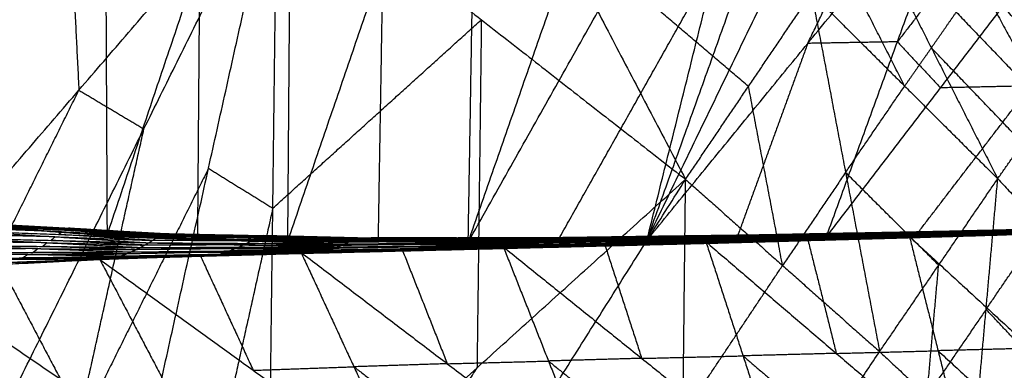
# Model space of a CAD drawing. Header units: millimetres. Extents: x -106 to 110, y -96 to 120.
# Tile 904 of 1020: x 53.89 to 59.65, y 98.4 to 100.45. Entities that reach past the tile are written whole.
import ezdxf

# ---------------------------------------------------------------- set-up
doc = ezdxf.new("R2010")
doc.units = ezdxf.units.MM
doc.header["$MEASUREMENT"] = 0
doc.layers.add('Default', color=7, linetype='Continuous', true_color=0x000000)

msp = doc.modelspace()

# ---------------------------------------------------------------- linework, layer by layer
at = {"layer": 'Default'}
for points in [[(56.1757, 102.6018, 13.76), (56.9821, 101.0603, 13.74), (57.7886, 99.5187, 13.7199)], [(52.2587, 99.4012, 9.9819), (53.3234, 100.9253, 9.9858), (54.3882, 102.4495, 9.9897)], [(53.3346, 99.2665, 10.2162), (53.8614, 100.858, 10.103), (54.3882, 102.4495, 9.9897)], [(54.3882, 102.4495, 9.9897), (54.396, 100.82, 10.2376), (54.4038, 99.1905, 10.4854)], [(56.5169, 99.1518, 11.0986), (57.4531, 100.8157, 11.1108), (58.3892, 102.4795, 11.1229)], [(57.5628, 99.1632, 11.4307), (57.976, 100.8213, 11.2768), (58.3892, 102.4795, 11.1229)], [(54.4038, 99.1905, 10.4854), (54.9452, 100.8001, 10.3748), (55.4866, 102.4097, 10.2642)], [(55.4613, 99.157, 10.7808), (55.4739, 100.7833, 10.5225), (55.4866, 102.4097, 10.2642)], [(55.4613, 99.157, 10.7808), (56.0164, 100.7776, 10.6736), (56.5716, 102.3982, 10.5665)], [(56.5169, 99.1518, 11.0986), (57.0845, 100.7786, 10.9953), (57.6521, 102.4054, 10.892)], [(56.5169, 99.1518, 11.0986), (56.5443, 100.775, 10.8325), (56.5716, 102.3982, 10.5665)], [(54.1293, 102.2091, 13.8127), (54.1842, 101.1248, 13.4618), (54.2391, 100.0405, 13.1109)], [(57.5628, 99.1632, 11.4307), (58.1118, 100.6968, 11.3233), (58.6608, 102.2304, 11.2159)], [(57.5628, 99.1632, 11.4307), (58.2446, 100.5711, 11.3724), (58.9265, 101.9791, 11.3142)], [(58.5034, 100.3142, 11.4799), (58.8443, 101.0182, 11.4508), (59.1853, 101.7221, 11.4216)], [(59.3184, 101.7137, 13.2077), (59.736, 101.001, 13.4112), (60.1536, 100.2884, 13.6146)], [(57.5628, 99.1632, 11.4307), (58.5034, 100.3142, 11.4799), (59.444, 101.4652, 11.5291)], [(58.6115, 99.1813, 11.7754), (59.0278, 100.3232, 11.6523), (59.444, 101.4652, 11.5291)], [(59.1041, 101.4248, 13.465), (59.5053, 100.6824, 13.6054), (59.9064, 99.9399, 13.7459)], [(59.1041, 101.4248, 13.465), (59.6289, 100.8566, 13.5398), (60.1536, 100.2884, 13.6146)], [(53.0793, 98.6942, 12.4242), (54.2391, 100.0405, 13.1109), (55.3989, 101.3869, 13.7975)], [(53.8396, 98.2403, 12.4242), (54.6193, 99.8136, 13.1109), (55.3989, 101.3869, 13.7975)], [(54.5959, 97.7798, 12.4242), (54.9974, 99.5834, 13.1109), (55.3989, 101.3869, 13.7975)], [(55.3482, 97.3127, 12.4242), (55.3736, 99.3498, 13.1109), (55.3989, 101.3869, 13.7975)], [(55.3989, 101.3869, 13.7975), (56.5938, 100.4528, 13.7587), (57.7886, 99.5187, 13.7199)], [(59.697, 101.196, 11.652), (59.3624, 100.7596, 11.6521), (59.0278, 100.3232, 11.6523)], [(58.157, 100.0628, 13.7519), (57.5696, 100.5616, 13.7459), (56.9821, 101.0603, 13.74)], [(58.838, 101.0539, 13.6643), (59.2265, 100.288, 13.7356), (59.615, 99.5221, 13.8068)], [(58.838, 101.0539, 13.6643), (59.3722, 100.4969, 13.7051), (59.9064, 99.9399, 13.7459)], [(58.6115, 99.1813, 11.7754), (59.2808, 100.0541, 11.7751), (59.95, 100.9268, 11.7749)], [(57.0399, 99.1575, 11.2647), (57.5079, 99.9894, 11.2707), (57.976, 100.8213, 11.2768)], [(59.0702, 100.0645, 13.7953), (58.876, 100.4475, 13.7597), (58.6818, 100.8304, 13.7241)], [(54.9452, 100.8001, 10.3748), (54.9388, 99.9869, 10.504), (54.9325, 99.1738, 10.6331)], [(56.0164, 100.7776, 10.6736), (56.0028, 99.966, 10.8067), (55.9891, 99.1544, 10.9397)], [(60.03, 100.1142, 13.6803), (59.7676, 100.3983, 13.6429), (59.5053, 100.6824, 13.6054)], [(57.7886, 99.5187, 13.7199), (58.157, 100.0628, 13.7519), (58.5255, 100.6069, 13.7838)], [(58.5255, 100.6069, 13.7838), (58.7246, 99.5589, 13.7268), (58.9238, 98.5108, 13.6698)], [(58.5255, 100.6069, 13.7838), (59.0702, 100.0645, 13.7953), (59.615, 99.5221, 13.8068)], [(59.2265, 100.288, 13.7356), (59.2993, 100.3924, 13.7203), (59.3722, 100.4969, 13.7051)], [(55.3736, 99.3498, 13.1109), (55.9837, 99.9013, 13.4348), (56.5938, 100.4528, 13.7587)], [(56.5938, 100.4528, 13.7587), (56.5811, 99.4343, 13.4154), (56.5684, 98.4157, 13.0721)], [(58.5034, 100.3142, 11.4799), (58.2953, 99.7432, 11.5415), (58.0872, 99.1722, 11.6031)], [(59.0278, 100.3232, 11.6523), (58.7656, 100.3187, 11.5661), (58.5034, 100.3142, 11.4799)], [(59.0278, 100.3232, 11.6523), (59.1543, 100.1886, 11.7137), (59.2808, 100.0541, 11.7751)], [(59.2265, 100.288, 13.7356), (59.1484, 100.1762, 13.7654), (59.0702, 100.0645, 13.7953)], [(59.7607, 99.731, 13.7764), (59.4936, 100.0095, 13.756), (59.2265, 100.288, 13.7356)], [(48.933, 100.0992, 12.0172), (53.1394, 97.578, 12.0172), (57.3458, 95.0568, 12.0172)], [(58.7246, 99.5589, 13.7268), (58.8974, 99.8117, 13.7611), (59.0702, 100.0645, 13.7953)], [(59.1375, 99.1926, 11.9532), (59.4721, 99.629, 11.953), (59.8067, 100.0654, 11.9529)], [(59.8067, 100.0654, 11.9529), (59.5437, 100.0597, 11.864), (59.2808, 100.0541, 11.7751)], [(53.4595, 98.4673, 12.4242), (53.8493, 99.2539, 12.7676), (54.2391, 100.0405, 13.1109)], [(54.2391, 100.0405, 13.1109), (54.4292, 99.9271, 13.1109), (54.6193, 99.8136, 13.1109)], [(58.3562, 99.0148, 13.6948), (58.2566, 99.5388, 13.7234), (58.157, 100.0628, 13.7519)], [(59.615, 99.5221, 13.8068), (59.7607, 99.731, 13.7764), (59.9064, 99.9399, 13.7459)], [(54.2178, 98.0101, 12.4242), (54.4185, 98.9118, 12.7676), (54.6193, 99.8136, 13.1109)], [(54.9974, 99.5834, 13.1109), (54.6076, 98.7967, 12.7676), (54.2178, 98.0101, 12.4242)], [(54.9974, 99.5834, 13.1109), (55.1855, 99.4666, 13.1109), (55.3736, 99.3498, 13.1109)], [(58.7246, 99.5589, 13.7268), (58.5404, 99.2868, 13.7108), (58.3562, 99.0148, 13.6948)], [(59.2694, 99.0164, 13.7383), (58.997, 99.2877, 13.7326), (58.7246, 99.5589, 13.7268)], [(55.3482, 97.3127, 12.4242), (56.5684, 98.4157, 13.0721), (57.7886, 99.5187, 13.7199)], [(56.0962, 96.839, 12.4242), (56.9424, 98.1788, 13.0721), (57.7886, 99.5187, 13.7199)], [(57.7585, 96.7649, 12.853), (57.7735, 98.1418, 13.2864), (57.7886, 99.5187, 13.7199)], [(57.7886, 99.5187, 13.7199), (58.3562, 99.0148, 13.6948), (58.9238, 98.5108, 13.6698)], [(58.9238, 98.5108, 13.6698), (59.2694, 99.0164, 13.7383), (59.615, 99.5221, 13.8068)], [(59.4785, 97.9939, 13.6455), (59.5467, 98.758, 13.7262), (59.615, 99.5221, 13.8068)], [(59.615, 99.5221, 13.8068), (59.8773, 99.2432, 13.8163), (60.1397, 98.9643, 13.8257)], [(55.3736, 99.3498, 13.1109), (55.1728, 98.448, 12.7676), (54.9721, 97.5463, 12.4242)], [(53.3346, 99.2665, 10.2162), (53.8692, 99.2285, 10.3508), (54.4038, 99.1905, 10.4854)], [(53.3346, 99.2665, 10.2162), (54.0493, 99.2303, 10.3932), (54.7639, 99.1941, 10.5702)], [(53.477, 99.2633, 10.2353), (53.8343, 99.2452, 10.3238), (54.1917, 99.2271, 10.4123)], [(54.0493, 99.2303, 10.3932), (53.7631, 99.2468, 10.3143), (53.477, 99.2633, 10.2353)], [(53.6076, 99.2638, 10.2148), (54.1664, 99.2295, 10.3655), (54.7253, 99.1952, 10.5162)], [(53.6076, 99.2638, 10.2148), (54.1785, 99.2328, 10.3801), (54.7494, 99.2017, 10.5453)], [(54.1844, 99.2309, 10.3999), (53.899, 99.2464, 10.3173), (53.6135, 99.2619, 10.2347)], [(53.6194, 99.2601, 10.2545), (54.1844, 99.2309, 10.3999), (54.7494, 99.2017, 10.5453)], [(53.6194, 99.2601, 10.2545), (54.1917, 99.2271, 10.4123), (54.7639, 99.1941, 10.5702)], [(53.5499, 99.2177, 10.136), (54.0988, 99.1826, 10.3011), (54.6478, 99.1475, 10.4662)], [(53.5499, 99.2177, 10.136), (54.1204, 99.1964, 10.3129), (54.6909, 99.1752, 10.4899)], [(54.1378, 99.2123, 10.3313), (53.8525, 99.2229, 10.2428), (53.5672, 99.2335, 10.1543)], [(53.5846, 99.2494, 10.1726), (54.1378, 99.2123, 10.3313), (54.6909, 99.1752, 10.4899)], [(53.5846, 99.2494, 10.1726), (54.155, 99.2223, 10.3444), (54.7253, 99.1952, 10.5162)], [(54.1664, 99.2295, 10.3655), (53.8813, 99.2431, 10.2796), (53.5961, 99.2566, 10.1937)], [(53.8692, 99.2285, 10.3508), (53.9592, 99.2294, 10.372), (54.0493, 99.2303, 10.3932)], [(54.0493, 99.2303, 10.3932), (54.3166, 99.2113, 10.4605), (54.5838, 99.1923, 10.5278)], [(54.1204, 99.1964, 10.3129), (54.1291, 99.2044, 10.3221), (54.1378, 99.2123, 10.3313)], [(54.1378, 99.2123, 10.3313), (54.4229, 99.1987, 10.4171), (54.7081, 99.1852, 10.503)], [(54.155, 99.2223, 10.3444), (54.1607, 99.2259, 10.355), (54.1664, 99.2295, 10.3655)], [(54.7081, 99.1852, 10.503), (54.4315, 99.2037, 10.4237), (54.155, 99.2223, 10.3444)], [(54.1664, 99.2295, 10.3655), (54.4519, 99.214, 10.4482), (54.7374, 99.1985, 10.5308)], [(54.1785, 99.2328, 10.3801), (54.1815, 99.2318, 10.39), (54.1844, 99.2309, 10.3999)], [(54.7374, 99.1985, 10.5308), (54.4579, 99.2156, 10.4554), (54.1785, 99.2328, 10.3801)], [(54.1844, 99.2309, 10.3999), (54.4705, 99.2144, 10.4788), (54.7567, 99.1979, 10.5578)], [(54.7567, 99.1979, 10.5578), (54.4742, 99.2125, 10.4851), (54.1917, 99.2271, 10.4123)], [(54.7253, 99.1952, 10.5162), (54.7374, 99.1985, 10.5308), (54.7494, 99.2017, 10.5453)], [(54.7494, 99.2017, 10.5453), (54.7567, 99.1979, 10.5578), (54.7639, 99.1941, 10.5702)], [(54.7494, 99.2017, 10.5453), (55.3075, 99.1878, 10.708), (55.8656, 99.174, 10.8707)], [(54.7494, 99.2017, 10.5453), (55.3194, 99.1893, 10.7187), (55.8893, 99.1769, 10.892)], [(58.0937, 99.1725, 11.5822), (58.6706, 99.1862, 11.7757), (59.2476, 99.1999, 11.9692)], [(58.1232, 99.1841, 11.5955), (58.6971, 99.1964, 11.7877), (59.2711, 99.2087, 11.98)], [(58.1232, 99.1841, 11.5955), (58.6854, 99.192, 11.7823), (59.2476, 99.1999, 11.9692)], [(58.7092, 99.2003, 11.7947), (58.4222, 99.1941, 11.6985), (58.1353, 99.188, 11.6024)], [(58.1473, 99.1919, 11.6093), (58.7187, 99.203, 11.8004), (59.2901, 99.2142, 11.9915)], [(58.1473, 99.1919, 11.6093), (58.7092, 99.2003, 11.7947), (59.2711, 99.2087, 11.98)], [(58.7276, 99.2033, 11.8074), (58.4419, 99.1977, 11.7118), (58.1562, 99.1921, 11.6163)], [(58.1651, 99.1924, 11.6232), (58.7276, 99.2033, 11.8074), (59.2901, 99.2142, 11.9915)], [(58.1651, 99.1924, 11.6232), (58.7345, 99.203, 11.8133), (59.3038, 99.2136, 12.0033)], [(58.177, 99.1857, 11.6328), (58.7404, 99.1997, 11.818), (59.3038, 99.2136, 12.0033)], [(58.177, 99.1857, 11.6328), (58.7449, 99.1965, 11.8222), (59.3127, 99.2073, 12.0117)], [(58.6115, 99.1813, 11.7754), (58.9621, 99.1943, 11.8936), (59.3127, 99.2073, 12.0117)], [(58.6115, 99.1813, 11.7754), (59.1375, 99.1926, 11.9532), (59.6634, 99.204, 12.1309)], [(58.6854, 99.192, 11.7823), (58.9724, 99.1981, 11.8785), (59.2593, 99.2043, 11.9746)], [(59.2593, 99.2043, 11.9746), (58.9782, 99.2003, 11.8812), (58.6971, 99.1964, 11.7877)], [(58.6971, 99.1964, 11.7877), (58.7032, 99.1983, 11.7912), (58.7092, 99.2003, 11.7947)], [(58.7092, 99.2003, 11.7947), (58.9949, 99.2058, 11.8902), (59.2806, 99.2114, 11.9857)], [(59.2806, 99.2114, 11.9857), (58.9996, 99.2072, 11.8931), (58.7187, 99.203, 11.8004)], [(58.7187, 99.203, 11.8004), (58.7231, 99.2031, 11.8039), (58.7276, 99.2033, 11.8074)], [(58.7276, 99.2033, 11.8074), (59.0123, 99.2086, 11.9024), (59.2969, 99.2139, 11.9974)], [(59.2969, 99.2139, 11.9974), (59.0157, 99.2084, 11.9053), (58.7345, 99.203, 11.8133)], [(58.7345, 99.203, 11.8133), (58.7374, 99.2013, 11.8156), (58.7404, 99.1997, 11.818)], [(58.7404, 99.1997, 11.818), (59.0243, 99.205, 11.9128), (59.3083, 99.2104, 12.0075)], [(59.3083, 99.2104, 12.0075), (59.0266, 99.2035, 11.9148), (58.7449, 99.1965, 11.8222)], [(58.9621, 99.1943, 11.8936), (59.2251, 99.2, 11.9824), (59.4881, 99.2056, 12.0713)], [(59.0985, 99.1837, 11.9352), (59.6931, 99.2004, 12.1399), (60.2877, 99.217, 12.3447)], [(59.1141, 99.1811, 11.937), (59.4036, 99.1907, 12.0385), (59.6931, 99.2004, 12.1399)], [(59.1297, 99.1786, 11.9389), (59.7087, 99.1978, 12.1418), (60.2877, 99.217, 12.3447)], [(59.1297, 99.1786, 11.9389), (59.7209, 99.1963, 12.1424), (60.3121, 99.2141, 12.3458)], [(59.1615, 99.1795, 11.9428), (59.7493, 99.1975, 12.145), (60.337, 99.2155, 12.3473)], [(59.1615, 99.1795, 11.9428), (59.7368, 99.1968, 12.1443), (60.3121, 99.2141, 12.3458)], [(59.7648, 99.2001, 12.1481), (59.4709, 99.1911, 12.047), (59.177, 99.1821, 11.9459)], [(59.1926, 99.1847, 11.949), (59.7769, 99.2023, 12.1499), (60.3613, 99.2199, 12.3508)], [(59.1926, 99.1847, 11.949), (59.7648, 99.2001, 12.1481), (60.337, 99.2155, 12.3473)], [(59.7914, 99.2059, 12.1545), (59.4992, 99.1971, 12.0541), (59.2071, 99.1883, 11.9536)], [(59.2215, 99.1919, 11.9582), (59.8026, 99.2087, 12.1577), (60.3837, 99.2255, 12.3572)], [(59.2215, 99.1919, 11.9582), (59.7914, 99.2059, 12.1545), (60.3613, 99.2199, 12.3508)], [(59.2215, 99.1919, 11.9582), (59.2346, 99.1959, 11.9637), (59.2476, 99.1999, 11.9692)], [(59.8157, 99.2127, 12.1632), (59.5251, 99.2043, 12.0634), (59.2346, 99.1959, 11.9637)], [(59.2476, 99.1999, 11.9692), (59.8257, 99.2157, 12.1672), (60.4038, 99.2315, 12.3653)], [(59.2476, 99.1999, 11.9692), (59.8157, 99.2127, 12.1632), (60.3837, 99.2255, 12.3572)], [(59.2476, 99.1999, 11.9692), (59.2593, 99.2043, 11.9746), (59.2711, 99.2087, 11.98)], [(59.8374, 99.2201, 12.1726), (59.5484, 99.2122, 12.0736), (59.2593, 99.2043, 11.9746)], [(59.2711, 99.2087, 11.98), (59.8464, 99.2232, 12.1769), (60.4217, 99.2378, 12.3738)], [(59.2711, 99.2087, 11.98), (59.8374, 99.2201, 12.1726), (60.4038, 99.2315, 12.3653)], [(59.2711, 99.2087, 11.98), (59.2806, 99.2114, 11.9857), (59.2901, 99.2142, 11.9915)], [(59.8559, 99.226, 12.1827), (59.5682, 99.2187, 12.0842), (59.2806, 99.2114, 11.9857)], [(59.2901, 99.2142, 11.9915), (59.8631, 99.2277, 12.1874), (60.436, 99.2412, 12.3834)], [(59.2901, 99.2142, 11.9915), (59.8559, 99.226, 12.1827), (60.4217, 99.2378, 12.3738)], [(59.2901, 99.2142, 11.9915), (59.2969, 99.2139, 11.9974), (59.3038, 99.2136, 12.0033)], [(59.8699, 99.2274, 12.1933), (59.5834, 99.2206, 12.0954), (59.2969, 99.2139, 11.9974)], [(59.3038, 99.2136, 12.0033), (59.8699, 99.2274, 12.1933), (60.436, 99.2412, 12.3834)], [(59.3038, 99.2136, 12.0033), (59.875, 99.2267, 12.1984), (60.4461, 99.2398, 12.3935)], [(59.3038, 99.2136, 12.0033), (59.3083, 99.2104, 12.0075), (59.3127, 99.2073, 12.0117)], [(59.8794, 99.2235, 12.2026), (59.5938, 99.217, 12.105), (59.3083, 99.2104, 12.0075)], [(59.3127, 99.2073, 12.0117), (59.8794, 99.2235, 12.2026), (60.4461, 99.2398, 12.3935)], [(59.3127, 99.2073, 12.0117), (59.8825, 99.2206, 12.2065), (60.4524, 99.2339, 12.4014)], [(59.3127, 99.2073, 12.0117), (59.4881, 99.2056, 12.0713), (59.6634, 99.204, 12.1309)], [(59.4881, 99.2056, 12.0713), (59.6853, 99.2131, 12.1389), (59.8825, 99.2206, 12.2065)], [(60.0579, 99.219, 12.2661), (59.773, 99.2123, 12.1687), (59.4881, 99.2056, 12.0713)], [(59.5467, 98.758, 13.7262), (59.712, 99.0006, 13.7712), (59.8773, 99.2432, 13.8163)], [(54.0522, 99.148, 10.2737), (53.7658, 99.1512, 10.1818), (53.4794, 99.1543, 10.09)], [(53.505, 99.1757, 10.1047), (54.0522, 99.148, 10.2737), (54.5994, 99.1204, 10.4427)], [(53.505, 99.1757, 10.1047), (54.0764, 99.1616, 10.2854), (54.6478, 99.1475, 10.4662)], [(54.0988, 99.1826, 10.3011), (53.8131, 99.1897, 10.2107), (53.5274, 99.1967, 10.1204)], [(54.0266, 99.1266, 10.259), (54.0394, 99.1373, 10.2663), (54.0522, 99.148, 10.2737)], [(54.0522, 99.148, 10.2737), (54.3379, 99.141, 10.364), (54.6236, 99.1339, 10.4544)], [(54.0764, 99.1616, 10.2854), (54.0876, 99.1721, 10.2933), (54.0988, 99.1826, 10.3011)], [(54.6236, 99.1339, 10.4544), (54.35, 99.1478, 10.3699), (54.0764, 99.1616, 10.2854)], [(54.0988, 99.1826, 10.3011), (54.3841, 99.172, 10.3896), (54.6693, 99.1613, 10.478)], [(54.6693, 99.1613, 10.478), (54.3948, 99.1789, 10.3955), (54.1204, 99.1964, 10.3129)], [(54.4038, 99.1905, 10.4854), (54.5838, 99.1923, 10.5278), (54.7639, 99.1941, 10.5702)], [(54.4038, 99.1905, 10.4854), (54.9325, 99.1738, 10.6331), (55.4613, 99.157, 10.7808)], [(54.4038, 99.1905, 10.4854), (55.1543, 99.1797, 10.6969), (55.9048, 99.1689, 10.9085)], [(54.5838, 99.1923, 10.5278), (54.9591, 99.1869, 10.6336), (55.3344, 99.1815, 10.7393)], [(55.1543, 99.1797, 10.6969), (54.8691, 99.186, 10.6124), (54.5838, 99.1923, 10.5278)], [(54.5994, 99.1204, 10.4427), (54.6236, 99.1339, 10.4544), (54.6478, 99.1475, 10.4662)], [(54.6478, 99.1475, 10.4662), (54.6693, 99.1613, 10.478), (54.6909, 99.1752, 10.4899)], [(54.6478, 99.1475, 10.4662), (55.1986, 99.1351, 10.6391), (55.7494, 99.1227, 10.812)], [(54.6478, 99.1475, 10.4662), (55.2206, 99.1442, 10.6489), (55.7934, 99.1408, 10.8316)], [(55.2422, 99.158, 10.6607), (54.9557, 99.1597, 10.5694), (54.6693, 99.1613, 10.478)], [(54.6909, 99.1752, 10.4899), (54.7081, 99.1852, 10.503), (54.7253, 99.1952, 10.5162)], [(54.6909, 99.1752, 10.4899), (55.2422, 99.158, 10.6607), (55.7934, 99.1408, 10.8316)], [(54.6909, 99.1752, 10.4899), (55.2621, 99.1677, 10.6702), (55.8332, 99.1603, 10.8505)], [(55.2793, 99.1777, 10.6834), (54.9937, 99.1815, 10.5932), (54.7081, 99.1852, 10.503)], [(54.7253, 99.1952, 10.5162), (55.2793, 99.1777, 10.6834), (55.8332, 99.1603, 10.8505)], [(54.7253, 99.1952, 10.5162), (55.2955, 99.1846, 10.6935), (55.8656, 99.174, 10.8707)], [(55.3075, 99.1878, 10.708), (55.0224, 99.1931, 10.6194), (54.7374, 99.1985, 10.5308)], [(55.3266, 99.1855, 10.7311), (55.0417, 99.1917, 10.6444), (54.7567, 99.1979, 10.5578)], [(54.7639, 99.1941, 10.5702), (55.3266, 99.1855, 10.7311), (55.8893, 99.1769, 10.892)], [(54.7639, 99.1941, 10.5702), (55.3344, 99.1815, 10.7393), (55.9048, 99.1689, 10.9085)], [(54.9325, 99.1738, 10.6331), (55.0434, 99.1767, 10.665), (55.1543, 99.1797, 10.6969)], [(55.1543, 99.1797, 10.6969), (55.4187, 99.1713, 10.7708), (55.6831, 99.1629, 10.8446)], [(55.2206, 99.1442, 10.6489), (55.2314, 99.1511, 10.6548), (55.2422, 99.158, 10.6607)], [(55.7714, 99.1318, 10.8218), (55.496, 99.138, 10.7353), (55.2206, 99.1442, 10.6489)], [(55.2422, 99.158, 10.6607), (55.5277, 99.1543, 10.7509), (55.8133, 99.1506, 10.841)], [(55.2621, 99.1677, 10.6702), (55.2707, 99.1727, 10.6768), (55.2793, 99.1777, 10.6834)], [(55.8133, 99.1506, 10.841), (55.5377, 99.1591, 10.7556), (55.2621, 99.1677, 10.6702)], [(55.2793, 99.1777, 10.6834), (55.5643, 99.1724, 10.772), (55.8494, 99.1671, 10.8606)], [(55.2955, 99.1846, 10.6935), (55.3015, 99.1862, 10.7007), (55.3075, 99.1878, 10.708)], [(55.8494, 99.1671, 10.8606), (55.5724, 99.1759, 10.777), (55.2955, 99.1846, 10.6935)], [(55.3075, 99.1878, 10.708), (55.5925, 99.1817, 10.7947), (55.8775, 99.1755, 10.8814)], [(55.3194, 99.1893, 10.7187), (55.323, 99.1874, 10.7249), (55.3266, 99.1855, 10.7311)], [(55.8775, 99.1755, 10.8814), (55.5984, 99.1824, 10.8), (55.3194, 99.1893, 10.7187)], [(55.3266, 99.1855, 10.7311), (55.6119, 99.1792, 10.8157), (55.8971, 99.1729, 10.9002)], [(55.8971, 99.1729, 10.9002), (55.6157, 99.1772, 10.8198), (55.3344, 99.1815, 10.7393)], [(55.4613, 99.157, 10.7808), (55.6831, 99.1629, 10.8446), (55.9048, 99.1689, 10.9085)], [(55.4613, 99.157, 10.7808), (55.9891, 99.1544, 10.9397), (56.5169, 99.1518, 11.0986)], [(55.6831, 99.1629, 10.8446), (55.947, 99.1616, 10.9241), (56.2109, 99.1603, 11.0035)], [(55.7934, 99.1408, 10.8316), (55.8133, 99.1506, 10.841), (55.8332, 99.1603, 10.8505)], [(55.7934, 99.1408, 10.8316), (56.3684, 99.1459, 11.0176), (56.9434, 99.1509, 11.2035)], [(56.3883, 99.1556, 11.027), (56.1008, 99.1531, 10.934), (55.8133, 99.1506, 10.841)], [(55.8332, 99.1603, 10.8505), (55.8494, 99.1671, 10.8606), (55.8656, 99.174, 10.8707)], [(55.8332, 99.1603, 10.8505), (56.4057, 99.163, 11.0348), (56.9781, 99.1658, 11.2192)], [(55.8332, 99.1603, 10.8505), (56.3883, 99.1556, 11.027), (56.9434, 99.1509, 11.2035)], [(56.4219, 99.1699, 11.045), (56.1356, 99.1685, 10.9528), (55.8494, 99.1671, 10.8606)], [(55.8656, 99.174, 10.8707), (55.8775, 99.1755, 10.8814), (55.8893, 99.1769, 10.892)], [(55.8656, 99.174, 10.8707), (56.436, 99.175, 11.0531), (57.0063, 99.1761, 11.2355)], [(55.8656, 99.174, 10.8707), (56.4219, 99.1699, 11.045), (56.9781, 99.1658, 11.2192)], [(56.4478, 99.1765, 11.0638), (56.1627, 99.176, 10.9726), (55.8775, 99.1755, 10.8814)], [(55.8893, 99.1769, 10.892), (56.4581, 99.1773, 11.0721), (57.0269, 99.1776, 11.2521)], [(55.8893, 99.1769, 10.892), (55.8971, 99.1729, 10.9002), (55.9048, 99.1689, 10.9085)], [(55.8893, 99.1769, 10.892), (56.4478, 99.1765, 11.0638), (57.0063, 99.1761, 11.2355)], [(56.4659, 99.1732, 11.0803), (56.1815, 99.1731, 10.9903), (55.8971, 99.1729, 10.9002)], [(55.9048, 99.1689, 10.9085), (56.4659, 99.1732, 11.0803), (57.0269, 99.1776, 11.2521)], [(55.9048, 99.1689, 10.9085), (56.4727, 99.1696, 11.0861), (57.0405, 99.1704, 11.2637)], [(55.9048, 99.1689, 10.9085), (56.2109, 99.1603, 11.0035), (56.5169, 99.1518, 11.0986)], [(56.2109, 99.1603, 11.0035), (56.1, 99.1574, 10.9716), (55.9891, 99.1544, 10.9397)], [(56.2109, 99.1603, 11.0035), (56.3418, 99.165, 11.0448), (56.4727, 99.1696, 11.0861)], [(56.3493, 99.1392, 11.0093), (56.6368, 99.1418, 11.1023), (56.9243, 99.1443, 11.1952)], [(56.3684, 99.1459, 11.0176), (56.3784, 99.1507, 11.0223), (56.3883, 99.1556, 11.027)], [(56.9243, 99.1443, 11.1952), (56.6463, 99.1451, 11.1064), (56.3684, 99.1459, 11.0176)], [(56.3883, 99.1556, 11.027), (56.6745, 99.157, 11.1192), (56.9608, 99.1584, 11.2114)], [(56.4057, 99.163, 11.0348), (56.4138, 99.1665, 11.0399), (56.4219, 99.1699, 11.045)], [(56.9608, 99.1584, 11.2114), (56.6832, 99.1607, 11.1231), (56.4057, 99.163, 11.0348)], [(56.4219, 99.1699, 11.045), (56.707, 99.1704, 11.1362), (56.9922, 99.1709, 11.2274)], [(56.436, 99.175, 11.0531), (56.4419, 99.1758, 11.0584), (56.4478, 99.1765, 11.0638)], [(56.9922, 99.1709, 11.2274), (56.7141, 99.173, 11.1402), (56.436, 99.175, 11.0531)], [(56.4478, 99.1765, 11.0638), (56.7322, 99.1767, 11.1538), (57.0166, 99.1769, 11.2438)], [(56.4581, 99.1773, 11.0721), (56.462, 99.1753, 11.0762), (56.4659, 99.1732, 11.0803)], [(57.0166, 99.1769, 11.2438), (56.7374, 99.1771, 11.1579), (56.4581, 99.1773, 11.0721)], [(56.4659, 99.1732, 11.0803), (56.7498, 99.1736, 11.1691), (57.0337, 99.174, 11.2579)], [(57.0337, 99.174, 11.2579), (56.7532, 99.1718, 11.172), (56.4727, 99.1696, 11.0861)], [(56.4727, 99.1696, 11.0861), (56.6257, 99.1654, 11.1336), (56.7787, 99.1611, 11.1812)], [(56.5169, 99.1518, 11.0986), (56.7787, 99.1611, 11.1812), (57.0405, 99.1704, 11.2637)], [(56.5169, 99.1518, 11.0986), (57.0399, 99.1575, 11.2647), (57.5628, 99.1632, 11.4307)], [(56.7226, 99.1235, 11.1482), (57.3154, 99.1381, 11.3417), (57.9082, 99.1527, 11.5352)], [(56.7692, 99.1159, 11.1548), (57.3387, 99.1343, 11.345), (57.9082, 99.1527, 11.5352)], [(56.7692, 99.1159, 11.1548), (57.3581, 99.1308, 11.348), (57.947, 99.1457, 11.5412)], [(56.7787, 99.1611, 11.1812), (57.0402, 99.164, 11.2642), (57.3016, 99.1668, 11.3472)], [(56.8165, 99.1176, 11.1618), (57.4015, 99.1321, 11.3546), (57.9865, 99.1466, 11.5473)], [(56.8165, 99.1176, 11.1618), (57.3817, 99.1317, 11.3515), (57.947, 99.1457, 11.5412)], [(56.8624, 99.1261, 11.1723), (57.4438, 99.1395, 11.3641), (58.0251, 99.153, 11.556)], [(56.8624, 99.1261, 11.1723), (57.4245, 99.1363, 11.3598), (57.9865, 99.1466, 11.5473)], [(57.4651, 99.1453, 11.3715), (57.1744, 99.1386, 11.2755), (56.8838, 99.1318, 11.1796)], [(56.9051, 99.1376, 11.187), (57.4831, 99.1498, 11.3776), (58.0612, 99.162, 11.5683)], [(56.9051, 99.1376, 11.187), (57.4651, 99.1453, 11.3715), (58.0251, 99.153, 11.556)], [(56.9051, 99.1376, 11.187), (56.9243, 99.1443, 11.1952), (56.9434, 99.1509, 11.2035)], [(57.5023, 99.1565, 11.3859), (57.2133, 99.1504, 11.2906), (56.9243, 99.1443, 11.1952)], [(56.9434, 99.1509, 11.2035), (57.5186, 99.1617, 11.3929), (58.0937, 99.1725, 11.5822)], [(56.9434, 99.1509, 11.2035), (56.9608, 99.1584, 11.2114), (56.9781, 99.1658, 11.2192)], [(56.9434, 99.1509, 11.2035), (57.5023, 99.1565, 11.3859), (58.0612, 99.162, 11.5683)], [(57.5359, 99.1691, 11.4007), (57.2483, 99.1637, 11.306), (56.9608, 99.1584, 11.2114)], [(56.9781, 99.1658, 11.2192), (57.5507, 99.1749, 11.4074), (58.1232, 99.1841, 11.5955)], [(56.9781, 99.1658, 11.2192), (56.9922, 99.1709, 11.2274), (57.0063, 99.1761, 11.2355)], [(56.9781, 99.1658, 11.2192), (57.5359, 99.1691, 11.4007), (58.0937, 99.1725, 11.5822)], [(57.5648, 99.1801, 11.4155), (57.2785, 99.1755, 11.3214), (56.9922, 99.1709, 11.2274)], [(57.0063, 99.1761, 11.2355), (57.5768, 99.184, 11.4224), (58.1473, 99.1919, 11.6093)], [(57.0063, 99.1761, 11.2355), (57.5648, 99.1801, 11.4155), (58.1232, 99.1841, 11.5955)], [(57.0063, 99.1761, 11.2355), (57.0166, 99.1769, 11.2438), (57.0269, 99.1776, 11.2521)], [(57.5871, 99.1847, 11.4307), (57.3019, 99.1808, 11.3373), (57.0166, 99.1769, 11.2438)], [(57.0269, 99.1776, 11.2521), (57.596, 99.185, 11.4377), (58.1651, 99.1924, 11.6232)], [(57.0269, 99.1776, 11.2521), (57.5871, 99.1847, 11.4307), (58.1473, 99.1919, 11.6093)], [(57.0269, 99.1776, 11.2521), (57.0337, 99.174, 11.2579), (57.0405, 99.1704, 11.2637)], [(57.6028, 99.1814, 11.4435), (57.3183, 99.1777, 11.3507), (57.0337, 99.174, 11.2579)], [(57.3016, 99.1668, 11.3472), (57.1708, 99.1621, 11.3059), (57.0399, 99.1575, 11.2647)], [(57.0405, 99.1704, 11.2637), (57.6028, 99.1814, 11.4435), (58.1651, 99.1924, 11.6232)], [(57.0405, 99.1704, 11.2637), (57.6087, 99.1781, 11.4482), (58.177, 99.1857, 11.6328)], [(57.0405, 99.1704, 11.2637), (57.3016, 99.1668, 11.3472), (57.5628, 99.1632, 11.4307)], [(57.3016, 99.1668, 11.3472), (57.4552, 99.1724, 11.3977), (57.6087, 99.1781, 11.4482)], [(57.8699, 99.1744, 11.5317), (57.5858, 99.1706, 11.4395), (57.3016, 99.1668, 11.3472)], [(57.3387, 99.1343, 11.345), (57.6331, 99.1417, 11.4416), (57.9276, 99.1492, 11.5382)], [(57.3817, 99.1317, 11.3515), (57.6742, 99.1389, 11.4479), (57.9667, 99.1461, 11.5442)], [(57.9667, 99.1461, 11.5442), (57.6841, 99.1391, 11.4494), (57.4015, 99.1321, 11.3546)], [(57.4245, 99.1363, 11.3598), (57.7151, 99.143, 11.4557), (58.0058, 99.1498, 11.5516)], [(58.0058, 99.1498, 11.5516), (57.7248, 99.1447, 11.4579), (57.4438, 99.1395, 11.3641)], [(57.4438, 99.1395, 11.3641), (57.4544, 99.1424, 11.3678), (57.4651, 99.1453, 11.3715)], [(57.4651, 99.1453, 11.3715), (57.7541, 99.1514, 11.4668), (58.0432, 99.1575, 11.5622)], [(58.0432, 99.1575, 11.5622), (57.7631, 99.1537, 11.4699), (57.4831, 99.1498, 11.3776)], [(57.4831, 99.1498, 11.3776), (57.4927, 99.1532, 11.3818), (57.5023, 99.1565, 11.3859)], [(57.5023, 99.1565, 11.3859), (57.7899, 99.1619, 11.4806), (58.0774, 99.1672, 11.5753)], [(57.5186, 99.1617, 11.3929), (57.5272, 99.1654, 11.3968), (57.5359, 99.1691, 11.4007)], [(58.0774, 99.1672, 11.5753), (57.798, 99.1645, 11.4841), (57.5186, 99.1617, 11.3929)], [(57.5359, 99.1691, 11.4007), (57.8222, 99.1737, 11.4948), (58.1085, 99.1783, 11.5889)], [(57.5507, 99.1749, 11.4074), (57.5577, 99.1775, 11.4114), (57.5648, 99.1801, 11.4155)], [(58.1085, 99.1783, 11.5889), (57.8296, 99.1766, 11.4981), (57.5507, 99.1749, 11.4074)], [(57.5628, 99.1632, 11.4307), (57.8699, 99.1744, 11.5317), (58.177, 99.1857, 11.6328)], [(57.5628, 99.1632, 11.4307), (58.0872, 99.1722, 11.6031), (58.6115, 99.1813, 11.7754)], [(57.5648, 99.1801, 11.4155), (57.85, 99.184, 11.509), (58.1353, 99.188, 11.6024)], [(58.1353, 99.188, 11.6024), (57.8561, 99.186, 11.5124), (57.5768, 99.184, 11.4224)], [(57.5768, 99.184, 11.4224), (57.582, 99.1844, 11.4266), (57.5871, 99.1847, 11.4307)], [(57.5871, 99.1847, 11.4307), (57.8717, 99.1884, 11.5235), (58.1562, 99.1921, 11.6163)], [(58.1562, 99.1921, 11.6163), (57.8761, 99.1886, 11.527), (57.596, 99.185, 11.4377)], [(57.596, 99.185, 11.4377), (57.5994, 99.1832, 11.4406), (57.6028, 99.1814, 11.4435)], [(57.6028, 99.1814, 11.4435), (57.8869, 99.1852, 11.5357), (58.1711, 99.189, 11.628)], [(58.1711, 99.189, 11.628), (57.8899, 99.1836, 11.5381), (57.6087, 99.1781, 11.4482)], [(57.8699, 99.1744, 11.5317), (58.1321, 99.179, 11.6179), (58.3943, 99.1835, 11.7041)], [(58.0872, 99.1722, 11.6031), (57.9785, 99.1733, 11.5674), (57.8699, 99.1744, 11.5317)], [(57.9082, 99.1527, 11.5352), (58.5033, 99.1682, 11.7352), (59.0985, 99.1837, 11.9352)], [(57.9082, 99.1527, 11.5352), (57.9276, 99.1492, 11.5382), (57.947, 99.1457, 11.5412)], [(57.9082, 99.1527, 11.5352), (58.1248, 98.486, 10.1433), (58.3414, 97.8194, 8.7515)], [(57.9082, 99.1527, 11.5352), (58.6706, 98.5006, 10.3218), (59.433, 97.8485, 9.1084)], [(57.9276, 99.1492, 11.5382), (58.2155, 99.1587, 11.6367), (58.5033, 99.1682, 11.7352)], [(58.5227, 99.1647, 11.7382), (58.2252, 99.157, 11.6382), (57.9276, 99.1492, 11.5382)], [(57.947, 99.1457, 11.5412), (58.5227, 99.1647, 11.7382), (59.0985, 99.1837, 11.9352)], [(57.947, 99.1457, 11.5412), (58.5383, 99.1621, 11.74), (59.1297, 99.1786, 11.9389)], [(57.947, 99.1457, 11.5412), (57.9667, 99.1461, 11.5442), (57.9865, 99.1466, 11.5473)], [(58.5581, 99.1626, 11.7431), (58.2624, 99.1544, 11.6437), (57.9667, 99.1461, 11.5442)], [(57.9865, 99.1466, 11.5473), (58.574, 99.163, 11.745), (59.1615, 99.1795, 11.9428)], [(57.9865, 99.1466, 11.5473), (58.5581, 99.1626, 11.7431), (59.1297, 99.1786, 11.9389)], [(57.9865, 99.1466, 11.5473), (58.0058, 99.1498, 11.5516), (58.0251, 99.153, 11.556)], [(58.5933, 99.1662, 11.7494), (58.2996, 99.158, 11.6505), (58.0058, 99.1498, 11.5516)], [(58.0251, 99.153, 11.556), (58.6089, 99.1689, 11.7525), (59.1926, 99.1847, 11.949)], [(58.0251, 99.153, 11.556), (58.5933, 99.1662, 11.7494), (59.1615, 99.1795, 11.9428)], [(58.0251, 99.153, 11.556), (58.0432, 99.1575, 11.5622), (58.0612, 99.162, 11.5683)], [(58.6269, 99.1734, 11.7586), (58.335, 99.1654, 11.6604), (58.0432, 99.1575, 11.5622)], [(58.0612, 99.162, 11.5683), (58.6414, 99.1769, 11.7633), (59.2215, 99.1919, 11.9582)], [(58.0612, 99.162, 11.5683), (58.6269, 99.1734, 11.7586), (59.1926, 99.1847, 11.949)], [(58.0612, 99.162, 11.5683), (58.0774, 99.1672, 11.5753), (58.0937, 99.1725, 11.5822)], [(58.6576, 99.1822, 11.7702), (58.3675, 99.1747, 11.6727), (58.0774, 99.1672, 11.5753)], [(58.0937, 99.1725, 11.5822), (58.6576, 99.1822, 11.7702), (59.2215, 99.1919, 11.9582)], [(58.0937, 99.1725, 11.5822), (58.1085, 99.1783, 11.5889), (58.1232, 99.1841, 11.5955)], [(58.6854, 99.192, 11.7823), (58.3969, 99.1851, 11.6856), (58.1085, 99.1783, 11.5889)], [(58.1232, 99.1841, 11.5955), (58.1353, 99.188, 11.6024), (58.1473, 99.1919, 11.6093)], [(58.1473, 99.1919, 11.6093), (58.1562, 99.1921, 11.6163), (58.1651, 99.1924, 11.6232)], [(58.1651, 99.1924, 11.6232), (58.1711, 99.189, 11.628), (58.177, 99.1857, 11.6328)], [(58.7404, 99.1997, 11.818), (58.4557, 99.1943, 11.723), (58.1711, 99.189, 11.628)], [(58.177, 99.1857, 11.6328), (58.3943, 99.1835, 11.7041), (58.6115, 99.1813, 11.7754)], [(58.3943, 99.1835, 11.7041), (58.5696, 99.19, 11.7632), (58.7449, 99.1965, 11.8222)], [(58.9621, 99.1943, 11.8936), (58.6782, 99.1889, 11.7988), (58.3943, 99.1835, 11.7041)], [(58.5033, 99.1682, 11.7352), (58.587, 98.8344, 11.0285), (58.6706, 98.5006, 10.3218)], [(58.5227, 99.1647, 11.7382), (58.8184, 99.1729, 11.8376), (59.1141, 99.1811, 11.937)], [(58.5383, 99.1621, 11.74), (58.5305, 99.1634, 11.7391), (58.5227, 99.1647, 11.7382)], [(58.5383, 99.1621, 11.74), (58.5482, 99.1623, 11.7416), (58.5581, 99.1626, 11.7431)], [(58.5581, 99.1626, 11.7431), (58.8518, 99.1708, 11.842), (59.1456, 99.179, 11.9408)], [(59.1456, 99.179, 11.9408), (58.8598, 99.171, 11.8429), (58.574, 99.163, 11.745)], [(58.574, 99.163, 11.745), (58.5836, 99.1646, 11.7472), (58.5933, 99.1662, 11.7494)], [(58.5933, 99.1662, 11.7494), (58.8852, 99.1742, 11.8476), (59.177, 99.1821, 11.9459)], [(59.177, 99.1821, 11.9459), (58.893, 99.1755, 11.8492), (58.6089, 99.1689, 11.7525)], [(58.6089, 99.1689, 11.7525), (58.6179, 99.1711, 11.7556), (58.6269, 99.1734, 11.7586)], [(58.6269, 99.1734, 11.7586), (58.917, 99.1808, 11.8561), (59.2071, 99.1883, 11.9536)], [(59.2071, 99.1883, 11.9536), (58.9242, 99.1826, 11.8584), (58.6414, 99.1769, 11.7633)], [(58.6414, 99.1769, 11.7633), (58.6495, 99.1795, 11.7667), (58.6576, 99.1822, 11.7702)], [(58.6576, 99.1822, 11.7702), (58.9461, 99.189, 11.867), (59.2346, 99.1959, 11.9637)], [(59.2346, 99.1959, 11.9637), (58.9526, 99.191, 11.8697), (58.6706, 99.1862, 11.7757)], [(58.6706, 99.1862, 11.7757), (58.678, 99.1891, 11.779), (58.6854, 99.192, 11.7823)], [(59.1375, 99.1926, 11.9532), (59.0498, 99.1935, 11.9234), (58.9621, 99.1943, 11.8936)], [(59.0985, 99.1837, 11.9352), (59.1141, 99.1811, 11.937), (59.1297, 99.1786, 11.9389)], [(59.0985, 99.1837, 11.9352), (59.2658, 98.5161, 10.5218), (59.433, 97.8485, 9.1084)], [(59.0985, 99.1837, 11.9352), (59.8091, 98.53, 10.7057), (60.5197, 97.8764, 9.4762)], [(59.7087, 99.1978, 12.1418), (59.4114, 99.1895, 12.0394), (59.1141, 99.1811, 11.937)], [(59.1297, 99.1786, 11.9389), (59.1456, 99.179, 11.9408), (59.1615, 99.1795, 11.9428)], [(59.7368, 99.1968, 12.1443), (59.4412, 99.1879, 12.0426), (59.1456, 99.179, 11.9408)], [(59.1615, 99.1795, 11.9428), (59.177, 99.1821, 11.9459), (59.1926, 99.1847, 11.949)], [(59.1926, 99.1847, 11.949), (59.2071, 99.1883, 11.9536), (59.2215, 99.1919, 11.9582)], [(53.3955, 99.0894, 10.0529), (53.9702, 99.0917, 10.2381), (54.5449, 99.0941, 10.4233)], [(53.3955, 99.0894, 10.0529), (53.9404, 99.08, 10.2323), (54.4854, 99.0705, 10.4117)], [(53.9994, 99.1135, 10.2494), (53.712, 99.1123, 10.1568), (53.4247, 99.1111, 10.0642)], [(53.4539, 99.1329, 10.0754), (53.9994, 99.1135, 10.2494), (54.5449, 99.0941, 10.4233)], [(53.4539, 99.1329, 10.0754), (54.0266, 99.1266, 10.259), (54.5994, 99.1204, 10.4427)], [(53.9702, 99.0917, 10.2381), (53.9848, 99.1026, 10.2437), (53.9994, 99.1135, 10.2494)], [(54.5152, 99.0823, 10.4175), (54.2427, 99.087, 10.3278), (53.9702, 99.0917, 10.2381)], [(53.9994, 99.1135, 10.2494), (54.2858, 99.1103, 10.3412), (54.5721, 99.1072, 10.433)], [(54.5721, 99.1072, 10.433), (54.2994, 99.1169, 10.346), (54.0266, 99.1266, 10.259)], [(54.3612, 99.0504, 10.4052), (54.9499, 99.0711, 10.5886), (55.5386, 99.0918, 10.772)], [(54.4234, 99.0547, 10.4068), (54.981, 99.0733, 10.5894), (55.5386, 99.0918, 10.772)], [(54.4234, 99.0547, 10.4068), (55.0081, 99.0709, 10.592), (55.5928, 99.0871, 10.7772)], [(54.4854, 99.0705, 10.4117), (54.5152, 99.0823, 10.4175), (54.5449, 99.0941, 10.4233)], [(54.4854, 99.0705, 10.4117), (55.0664, 99.0817, 10.5978), (55.6474, 99.0929, 10.7838)], [(54.4854, 99.0705, 10.4117), (55.0391, 99.0788, 10.5944), (55.5928, 99.0871, 10.7772)], [(55.0961, 99.0935, 10.6036), (54.8056, 99.0879, 10.5105), (54.5152, 99.0823, 10.4175)], [(54.5449, 99.0941, 10.4233), (54.5721, 99.1072, 10.433), (54.5994, 99.1204, 10.4427)], [(54.5449, 99.0941, 10.4233), (55.1226, 99.1001, 10.6092), (55.7003, 99.1062, 10.7951)], [(54.5449, 99.0941, 10.4233), (55.0961, 99.0935, 10.6036), (55.6474, 99.0929, 10.7838)], [(55.1499, 99.1133, 10.6189), (54.861, 99.1102, 10.5259), (54.5721, 99.1072, 10.433)], [(54.5994, 99.1204, 10.4427), (55.1744, 99.1215, 10.6273), (55.7494, 99.1227, 10.812)], [(54.5994, 99.1204, 10.4427), (55.1499, 99.1133, 10.6189), (55.7003, 99.1062, 10.7951)], [(55.1986, 99.1351, 10.6391), (54.9111, 99.1345, 10.5468), (54.6236, 99.1339, 10.4544)], [(54.981, 99.0733, 10.5894), (55.2734, 99.0814, 10.682), (55.5657, 99.0895, 10.7746)], [(55.0391, 99.0788, 10.5944), (55.3296, 99.0844, 10.6875), (55.6201, 99.09, 10.7805)], [(55.0664, 99.0817, 10.5978), (55.0813, 99.0876, 10.6007), (55.0961, 99.0935, 10.6036)], [(55.6201, 99.09, 10.7805), (55.3433, 99.0859, 10.6891), (55.0664, 99.0817, 10.5978)], [(55.0961, 99.0935, 10.6036), (55.385, 99.0965, 10.6965), (55.6739, 99.0996, 10.7895)], [(55.1226, 99.1001, 10.6092), (55.1362, 99.1067, 10.6141), (55.1499, 99.1133, 10.6189)], [(55.6739, 99.0996, 10.7895), (55.3982, 99.0998, 10.6993), (55.1226, 99.1001, 10.6092)], [(55.1499, 99.1133, 10.6189), (55.4374, 99.1139, 10.7112), (55.7249, 99.1145, 10.8035)], [(55.1744, 99.1215, 10.6273), (55.1865, 99.1283, 10.6332), (55.1986, 99.1351, 10.6391)], [(55.7249, 99.1145, 10.8035), (55.4496, 99.118, 10.7154), (55.1744, 99.1215, 10.6273)], [(55.1986, 99.1351, 10.6391), (55.485, 99.1334, 10.7304), (55.7714, 99.1318, 10.8218)], [(55.5386, 99.0918, 10.772), (56.1306, 99.1077, 10.9601), (56.7226, 99.1235, 11.1482)], [(55.5386, 99.0918, 10.772), (55.5657, 99.0895, 10.7746), (55.5928, 99.0871, 10.7772)], [(55.5386, 99.0918, 10.772), (55.8479, 98.4223, 9.4267), (56.1571, 97.7527, 8.0814)], [(55.5386, 99.0918, 10.772), (56.3945, 98.44, 9.5905), (57.2504, 97.7882, 8.409)], [(56.1577, 99.1053, 10.9627), (55.8617, 99.0974, 10.8686), (55.5657, 99.0895, 10.7746)], [(55.5928, 99.0871, 10.7772), (56.1577, 99.1053, 10.9627), (56.7226, 99.1235, 11.1482)], [(55.5928, 99.0871, 10.7772), (56.181, 99.1015, 10.966), (56.7692, 99.1159, 11.1548)], [(55.5928, 99.0871, 10.7772), (55.6201, 99.09, 10.7805), (55.6474, 99.0929, 10.7838)], [(56.2083, 99.1044, 10.9693), (55.9142, 99.0972, 10.8749), (55.6201, 99.09, 10.7805)], [(55.6474, 99.0929, 10.7838), (56.2319, 99.1053, 10.9728), (56.8165, 99.1176, 11.1618)], [(55.6474, 99.0929, 10.7838), (56.2083, 99.1044, 10.9693), (56.7692, 99.1159, 11.1548)], [(55.6474, 99.0929, 10.7838), (55.6739, 99.0996, 10.7895), (55.7003, 99.1062, 10.7951)], [(56.2584, 99.1119, 10.9785), (55.9661, 99.1057, 10.884), (55.6739, 99.0996, 10.7895)], [(55.7003, 99.1062, 10.7951), (56.2814, 99.1161, 10.9837), (56.8624, 99.1261, 11.1723)], [(55.7003, 99.1062, 10.7951), (55.7249, 99.1145, 10.8035), (55.7494, 99.1227, 10.812)], [(55.7003, 99.1062, 10.7951), (56.2584, 99.1119, 10.9785), (56.8165, 99.1176, 11.1618)], [(56.3059, 99.1244, 10.9921), (56.0154, 99.1194, 10.8978), (55.7249, 99.1145, 10.8035)], [(55.7494, 99.1227, 10.812), (55.7714, 99.1318, 10.8218), (55.7934, 99.1408, 10.8316)], [(55.7494, 99.1227, 10.812), (56.3272, 99.1302, 10.9995), (56.9051, 99.1376, 11.187)], [(55.7494, 99.1227, 10.812), (56.3059, 99.1244, 10.9921), (56.8624, 99.1261, 11.1723)], [(56.3493, 99.1392, 11.0093), (56.0603, 99.1355, 10.9155), (55.7714, 99.1318, 10.8218)], [(55.7934, 99.1408, 10.8316), (56.3493, 99.1392, 11.0093), (56.9051, 99.1376, 11.187)], [(56.1306, 99.1077, 10.9601), (56.2625, 98.7738, 10.2753), (56.3945, 98.44, 9.5905)], [(56.1306, 99.1077, 10.9601), (56.1441, 99.1065, 10.9614), (56.1577, 99.1053, 10.9627)], [(56.1577, 99.1053, 10.9627), (56.4518, 99.1125, 11.0571), (56.7459, 99.1197, 11.1515)], [(56.7459, 99.1197, 11.1515), (56.4635, 99.1106, 11.0587), (56.181, 99.1015, 10.966)], [(56.181, 99.1015, 10.966), (56.1947, 99.103, 10.9676), (56.2083, 99.1044, 10.9693)], [(56.2083, 99.1044, 10.9693), (56.5006, 99.1106, 11.0638), (56.7929, 99.1168, 11.1583)], [(56.7929, 99.1168, 11.1583), (56.5124, 99.111, 11.0656), (56.2319, 99.1053, 10.9728)], [(56.2319, 99.1053, 10.9728), (56.2452, 99.1086, 10.9757), (56.2584, 99.1119, 10.9785)], [(56.2584, 99.1119, 10.9785), (56.5489, 99.1169, 11.0728), (56.8395, 99.1218, 11.1671)], [(56.2814, 99.1161, 10.9837), (56.2936, 99.1203, 10.9879), (56.3059, 99.1244, 10.9921)], [(56.8395, 99.1218, 11.1671), (56.5604, 99.119, 11.0754), (56.2814, 99.1161, 10.9837)], [(56.3059, 99.1244, 10.9921), (56.5948, 99.1281, 11.0859), (56.8838, 99.1318, 11.1796)], [(56.3272, 99.1302, 10.9995), (56.3382, 99.1347, 11.0044), (56.3493, 99.1392, 11.0093)], [(56.8838, 99.1318, 11.1796), (56.6055, 99.131, 11.0895), (56.3272, 99.1302, 10.9995)], [(56.7226, 99.1235, 11.1482), (56.7459, 99.1197, 11.1515), (56.7692, 99.1159, 11.1548)], [(56.7226, 99.1235, 11.1482), (56.9865, 98.4558, 9.7786), (57.2504, 97.7882, 8.409)], [(56.7226, 99.1235, 11.1482), (57.532, 98.4715, 9.9498), (58.3414, 97.8194, 8.7515)], [(56.7459, 99.1197, 11.1515), (57.0306, 99.1289, 11.2466), (57.3154, 99.1381, 11.3417)], [(57.3387, 99.1343, 11.345), (57.0423, 99.127, 11.2482), (56.7459, 99.1197, 11.1515)], [(56.7692, 99.1159, 11.1548), (56.7929, 99.1168, 11.1583), (56.8165, 99.1176, 11.1618)], [(57.3817, 99.1317, 11.3515), (57.0873, 99.1242, 11.2549), (56.7929, 99.1168, 11.1583)], [(56.8165, 99.1176, 11.1618), (56.8395, 99.1218, 11.1671), (56.8624, 99.1261, 11.1723)], [(57.4245, 99.1363, 11.3598), (57.132, 99.1291, 11.2634), (56.8395, 99.1218, 11.1671)], [(56.8624, 99.1261, 11.1723), (56.8838, 99.1318, 11.1796), (56.9051, 99.1376, 11.187)], [(57.3154, 99.1381, 11.3417), (57.4237, 98.8048, 10.6457), (57.532, 98.4715, 9.9498)], [(57.3581, 99.1308, 11.348), (57.3484, 99.1326, 11.3465), (57.3387, 99.1343, 11.345)], [(57.3581, 99.1308, 11.348), (57.3699, 99.1313, 11.3498), (57.3817, 99.1317, 11.3515)], [(57.4015, 99.1321, 11.3546), (57.413, 99.1342, 11.3572), (57.4245, 99.1363, 11.3598)], [(53.1939, 98.9917, 10.0451), (53.7776, 99.0211, 10.2251), (54.3612, 99.0504, 10.4052)], [(53.2629, 99.0137, 10.0401), (53.8431, 99.0342, 10.2234), (54.4234, 99.0547, 10.4068)], [(53.2629, 99.0137, 10.0401), (53.812, 99.032, 10.2226), (54.3612, 99.0504, 10.4052)], [(53.3309, 99.0477, 10.0415), (53.9082, 99.0591, 10.2266), (54.4854, 99.0705, 10.4117)], [(53.3309, 99.0477, 10.0415), (53.8772, 99.0512, 10.2242), (54.4234, 99.0547, 10.4068)], [(53.9404, 99.08, 10.2323), (53.6518, 99.0743, 10.1398), (53.3632, 99.0686, 10.0472)], [(53.812, 99.032, 10.2226), (54.1022, 99.0423, 10.3143), (54.3923, 99.0526, 10.406)], [(53.8772, 99.0512, 10.2242), (54.1658, 99.0569, 10.3167), (54.4544, 99.0626, 10.4092)], [(53.9082, 99.0591, 10.2266), (53.9243, 99.0695, 10.2295), (53.9404, 99.08, 10.2323)], [(54.4544, 99.0626, 10.4092), (54.1813, 99.0609, 10.3179), (53.9082, 99.0591, 10.2266)], [(53.9404, 99.08, 10.2323), (54.2278, 99.0811, 10.3249), (54.5152, 99.0823, 10.4175)], [(54.3612, 99.0504, 10.4052), (54.3923, 99.0526, 10.406), (54.4234, 99.0547, 10.4068)], [(54.3612, 99.0504, 10.4052), (54.714, 98.3799, 9.0875), (55.0669, 97.7094, 7.7698)], [(54.3612, 99.0504, 10.4052), (55.2592, 98.4016, 9.2433), (56.1571, 97.7527, 8.0814)], [(54.981, 99.0733, 10.5894), (54.6867, 99.0629, 10.4977), (54.3923, 99.0526, 10.406)], [(54.3923, 99.0526, 10.406), (54.6711, 99.0618, 10.4973), (54.9499, 99.0711, 10.5886)], [(54.4234, 99.0547, 10.4068), (54.4544, 99.0626, 10.4092), (54.4854, 99.0705, 10.4117)], [(55.0391, 99.0788, 10.5944), (54.7468, 99.0707, 10.5018), (54.4544, 99.0626, 10.4092)], [(54.9499, 99.0711, 10.5886), (55.1045, 98.7363, 9.9159), (55.2592, 98.4016, 9.2433)], [(55.0081, 99.0709, 10.592), (54.9946, 99.0721, 10.5907), (54.981, 99.0733, 10.5894)], [(55.0081, 99.0709, 10.592), (55.0236, 99.0749, 10.5932), (55.0391, 99.0788, 10.5944)], [(53.1939, 98.9917, 10.0451), (53.5857, 98.3229, 8.759), (53.9774, 97.654, 7.4729)], [(53.1939, 98.9917, 10.0451), (54.1304, 98.3506, 8.9075), (55.0669, 97.7094, 7.7698)], [(53.7776, 99.0211, 10.2251), (53.954, 98.6858, 9.5663), (54.1304, 98.3506, 8.9075)], [(57.7735, 98.1418, 13.2864), (58.0648, 98.5783, 13.4906), (58.3562, 99.0148, 13.6948)], [(59.2011, 98.2523, 13.6576), (59.2352, 98.6344, 13.698), (59.2694, 99.0164, 13.7383)], [(59.4785, 97.9939, 13.6455), (59.8091, 98.4791, 13.7356), (60.1397, 98.9643, 13.8257)], [(52.0417, 98.9081, 9.69), (53.0096, 98.2811, 8.5814), (53.9774, 97.654, 7.4729)], [(59.5467, 98.758, 13.7262), (59.3739, 98.5052, 13.6919), (59.2011, 98.2523, 13.6576)], [(59.8091, 98.4791, 13.7356), (59.6779, 98.6185, 13.7309), (59.5467, 98.758, 13.7262)], [(57.7585, 96.7649, 12.853), (58.3411, 97.6379, 13.2614), (58.9238, 98.5108, 13.6698)], [(58.6706, 98.5006, 10.3218), (58.9682, 98.5083, 10.4218), (59.2658, 98.5161, 10.5218)], [(58.9238, 98.5108, 13.6698), (59.2011, 98.2523, 13.6576), (59.4785, 97.9939, 13.6455)], [(59.8091, 98.53, 10.7057), (59.5374, 98.5231, 10.6137), (59.2658, 98.5161, 10.5218)], [(59.2658, 98.5161, 10.5218), (59.6211, 98.1893, 9.907), (59.9764, 97.8624, 9.2923)], [(56.3945, 98.44, 9.5905), (56.6905, 98.4479, 9.6846), (56.9865, 98.4558, 9.7786)], [(57.532, 98.4715, 9.9498), (57.2592, 98.4637, 9.8642), (56.9865, 98.4558, 9.7786)], [(56.9865, 98.4558, 9.7786), (57.3912, 98.1298, 9.1794), (57.7959, 97.8038, 8.5802)], [(57.532, 98.4715, 9.9498), (57.8284, 98.4788, 10.0466), (58.1248, 98.486, 10.1433)], [(58.6706, 98.5006, 10.3218), (58.3977, 98.4933, 10.2326), (58.1248, 98.486, 10.1433)], [(58.1248, 98.486, 10.1433), (58.506, 98.16, 9.5366), (58.8872, 97.834, 8.9299)], [(59.6131, 97.8612, 13.6389), (59.7111, 98.1702, 13.6872), (59.8091, 98.4791, 13.7356)], [(55.2592, 98.4016, 9.2433), (55.5535, 98.4119, 9.335), (55.8479, 98.4223, 9.4267)], [(55.7222, 97.0758, 12.4242), (56.1453, 97.7458, 12.7482), (56.5684, 98.4157, 13.0721)], [(56.3945, 98.44, 9.5905), (56.1212, 98.4311, 9.5086), (55.8479, 98.4223, 9.4267)], [(55.8479, 98.4223, 9.4267), (56.2758, 98.0964, 8.836), (56.7037, 97.7704, 8.2452)]]:
    msp.add_open_spline(points, degree=2, dxfattribs=at)

doc.saveas('drawing.dxf')
